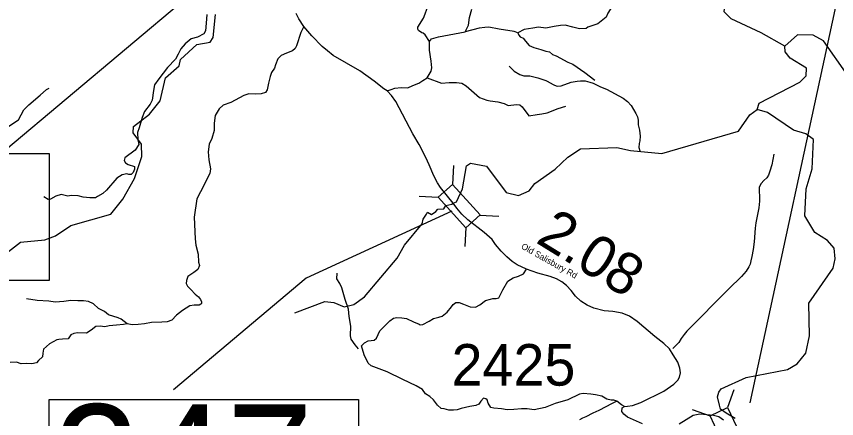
# Model space of a CAD drawing. Extents: x 1248089 to 1457196, y 820910 to 988753.
# Drawn here: x 1401339 to 1411193, y 850437 to 855276 of the extents above; entities that cross this region are included whole.
import ezdxf

# ---------------------------------------------------------------- set-up
doc = ezdxf.new("R2010")
doc.units = 0
for name, color, linetype in [('Exist Hydrographic Creek Single Shore', 7, 'Continuous'), ('Exist Hydrographic Misc Water Feature', 7, 'Continuous'), ('Exist Road Non-System Type 51', 7, 'Continuous'), ('Exist Road Secondary Structure Standard Bridge CELL', 7, 'Continuous'), ('Exist Road Secondary Structure Standard Bridge Number Label', 7, 'Continuous'), ('Exist Road Secondary Type 51 Attributed', 7, 'Continuous'), ('Exist Road Secondary Type 51 Label', 7, 'Continuous'), ('Prop GRAU CAT1 Cell', 7, 'Continuous'), ('Prop Lane Lines', 7, 'Continuous')]:
    doc.layers.add(name, color=color, linetype=linetype)

msp = doc.modelspace()

# ---------------------------------------------------------------- linework, layer by layer
at = {"layer": 'Exist Hydrographic Creek Single Shore'}
for points in [[(1410569.4, 854917.2), (1410288.4, 855080.4), (1409925.4, 855245.3), (1409843.4, 855332.4), (1409853.3, 855430.6), (1409922.3, 855537.5), (1409959.3, 855704.2), (1409927.4, 855813.2), (1409690.3, 856060.9), (1409561.3, 856253.9), (1409356.4, 856432.1), (1409191.3, 856537.1), (1409138, 856538.2)], [(1411329.4, 854567), (1411037.4, 854983.3), (1410913.4, 855051.4), (1410721.4, 855055.3), (1410569.4, 854917.2)], [(1410237.4, 854155.7), (1410263.3, 854230.7), (1410752.4, 854486.8), (1410828.4, 854560.7), (1410830.4, 854652.6), (1410633.4, 854774.8), (1410576.3, 854851.4), (1410569.4, 854917.2)], [(1409974.1, 850436.7), (1409864.5, 850502.3), (1409797.7, 850550), (1409786.4, 850599.4), (1409764, 850700.9), (1409778.3, 850757.2), (1409807.9, 850793.4), (1410107.4, 850931.3), (1410601.4, 851029.7), (1410719.4, 851096.3), (1410822.4, 851225.5), (1410867.4, 851434.7), (1410858.4, 851825.5), (1411150.4, 852246.4), (1411177.4, 852360.8), (1411163.4, 852485.8), (1411082.4, 852579.3), (1410933.3, 852674.3), (1410812.4, 852877), (1410827.3, 853201.7), (1410898.4, 853443.1), (1410914.4, 853794.1), (1410823.3, 853861.6), (1410674.4, 853907.3), (1410361.4, 854120.4), (1410237.4, 854155.7)], [(1404683.3, 851710.2), (1405044.2, 851844.1), (1405152.3, 851832.1), (1405276.3, 851780.4), (1405393.2, 851810.8), (1405520.3, 851900.2), (1405914.3, 852368.3), (1406000.3, 852524.1), (1406214.3, 852779.2), (1406226.3, 852837.4), (1406264.2, 852897.6), (1406278.8, 852921.7), (1406325.2, 852892.4), (1406376.3, 852926.9), (1406401.8, 852957.9), (1406475.8, 852961.3), (1406497.3, 853001.8), (1406571.2, 853016.4), (1406585.9, 853028.4), (1406625.4, 853046.5), (1406698.3, 853202.8), (1406746.3, 853477.5), (1406796.3, 853509.3), (1406987.3, 853472.7), (1407223.3, 853159.3), (1407372.3, 853120.2), (1407498.3, 853176.8), (1407567.3, 853267.3), (1407812.4, 853436.4), (1407965.3, 853584.3), (1408117.4, 853683), (1408551.4, 853697.2), (1408717.3, 853661), (1409093.3, 853627.2)]]:
    msp.add_lwpolyline(points, dxfattribs=at)
at = {"layer": 'Exist Hydrographic Misc Water Feature'}
for points in [[(1401246.3, 852449.1), (1401390.2, 852561.1), (1401682.2, 852588.1), (1401809.2, 852638), (1401995.2, 852759.1), (1402473.2, 852897.1), (1402618.3, 853078.1), (1402757.2, 853324.8), (1402846.3, 853592.1), (1402840.2, 853740), (1402743.3, 853876.6), (1402745.2, 853952.1), (1402940.2, 854099.1), (1403068.3, 854260.7), (1403132.2, 854535.1), (1403294.2, 854682.9), (1403312.3, 854758.1), (1403507.3, 854938), (1403666.3, 854967.6), (1403701.3, 855022.7), (1403732.2, 855297.8)], [(1407257.9, 854678.5), (1407320.6, 854618.9), (1407387.5, 854575.3), (1407435.2, 854562.1), (1407507.2, 854560.3), (1407602.7, 854537.9), (1407697.9, 854503.6), (1407767.1, 854469.8), (1407773, 854463.7), (1407804.6, 854446.9), (1407836.4, 854436.1), (1407884.5, 854438.9), (1408005.6, 854483.9), (1408077.9, 854498.1), (1408118, 854501), (1408174, 854499.7), (1408229.7, 854486.3), (1408269.4, 854471.3), (1408356.3, 854427.1), (1408427.8, 854401.3), (1408627.2, 854294.4), (1408680.3, 854253.1), (1408725.1, 854206), (1408782.8, 854108.6), (1408799.8, 854068.1), (1408810.9, 854027.9), (1408809.5, 853971.9), (1408823.9, 853907.6), (1408834.2, 853835.3), (1408828.8, 853779.5), (1408820.1, 853747.7), (1408818.9, 853699.8), (1408828.1, 853656.9)], [(1409093.3, 853627.2), (1410015.3, 853894.2), (1410152.4, 854091.8), (1410237.4, 854155.7)]]:
    msp.add_lwpolyline(points, dxfattribs=at)
at = {"layer": 'Exist Road Non-System Type 51'}
for points in [[(1406301.4, 854974.2), (1406249.8, 855055.4), (1406227, 855072.5), (1406210.9, 855079.4), (1406170.9, 855108), (1406160.6, 855121.8), (1406164, 855144.7), (1406230.4, 855255.8), (1406252.1, 855308.4), (1406270.4, 855363.4), (1406269.3, 855410.3), (1406294.5, 855451.5), (1406279.6, 855515), (1406257.8, 855600.9), (1406240.7, 855627.2), (1406225.8, 855687.9), (1406185.7, 855804.7), (1406161.8, 855854.5), (1406150.4, 855923.2)], [(1408500.9, 855401.5), (1408443.7, 855315.6), (1408424.6, 855267.9), (1408383.3, 855236.1), (1408326.1, 855188.3), (1408275.2, 855172.4), (1408205.2, 855147), (1408183, 855131.1)], [(1403626.6, 855300.8), (1403620.4, 855196.2), (1403611.2, 855103.8), (1403589.6, 855066.9), (1403515.8, 855026.9), (1403438.9, 855005.3), (1403365.1, 854946.8), (1403315.9, 854885.3), (1403282.1, 854823.7), (1403251.7, 854761.4), (1403153.3, 854662.9), (1403051.8, 854524.4), (1402999.5, 854453.6), (1402987.2, 854385.9), (1402968.7, 854268.9), (1402947.2, 854219.6), (1402879.5, 854130.4), (1402851.8, 854059.6), (1402814.9, 853936.5), (1402793.4, 853878), (1402799.5, 853791.8), (1402808.8, 853733.3), (1402765.7, 853668.7), (1402642.7, 853573.3), (1402633.4, 853543.9), (1402651.9, 853516.2), (1402682.6, 853494.7), (1402759.5, 853470), (1402756.5, 853439.3), (1402741.1, 853399.2), (1402716.5, 853374.6), (1402691.9, 853374.6)], [(1406730.5, 855091.3), (1406771.9, 855171.5), (1406781.5, 855263.8), (1406810, 855362.9)], [(1404792.8, 855153.3), (1404754.8, 855082.8), (1404703.5, 854922.7), (1404689.2, 854889.9), (1404654.3, 854861.2), (1404582.6, 854832.4), (1404521, 854805.8), (1404480, 854764.7), (1404451.3, 854692.9), (1404439, 854651.9), (1404404.2, 854602.6), (1404387.8, 854551.3), (1404367.3, 854473.3), (1404352.9, 854393.3), (1404330.3, 854362.5), (1404279.1, 854344), (1404207.3, 854342), (1404131.4, 854344), (1404069.9, 854325.6), (1403914.1, 854241.4), (1403822.8, 854207.9), (1403773.6, 854164.8), (1403726.4, 854084.8), (1403716.2, 853992.4), (1403716.2, 853902.2), (1403687.5, 853805.7), (1403654.7, 853740), (1403644.4, 853647.7), (1403650.6, 853551.3), (1403673.1, 853442.5), (1403662.9, 853385.7), (1403550.1, 853166.2), (1403505, 853080.7), (1403476.3, 852859.1), (1403486.6, 852598.5), (1403496.8, 852523.4), (1403521.4, 852414.7), (1403525.5, 852318.2), (1403537.8, 852277.2), (1403519.3, 852230), (1403470.1, 852193), (1403433.2, 852172.5), (1403400.4, 852147.9), (1403384, 852099.4), (1403377.9, 852064.5), (1403394.3, 852031.7), (1403435.3, 851990.7), (1403488.6, 851935.3), (1403525.5, 851900.4), (1403550.1, 851869.6), (1403564.5, 851842.9), (1403562.4, 851820.3), (1403554.2, 851814.2), (1403533.7, 851801.9), (1403476.3, 851801.9), (1403421, 851793.7), (1403332.8, 851738.3), (1403263.1, 851680.8), (1403205.6, 851623.4), (1403150.3, 851602.8), (1403086.7, 851596.7), (1402961.6, 851592.6), (1402877.6, 851576.2), (1402803.7, 851567.9), (1402732, 851565.9), (1402670.5, 851578.2), (1402596.6, 851631.6), (1402561.1, 851650.5), (1402444.2, 851685.4), (1402399.1, 851724.4), (1402325.3, 851763.4), (1402265.8, 851816.7), (1402204.3, 851845.4), (1402146.9, 851853.7), (1402077.2, 851855.7), (1401995.2, 851857.8), (1401909, 851847.5), (1401806.5, 851837.2), (1401728.6, 851849.6), (1401587.1, 851859.8), (1401460, 851878.3)], [(1407362.7, 855080.2), (1407318.7, 855093.4), (1407140.6, 855124.2), (1407014.5, 855147.5), (1406966.8, 855144.3), (1406899, 855135.8), (1406730.5, 855091.3)], [(1408183, 855131.1), (1408103.5, 855127.9), (1408024, 855147), (1407931.8, 855169.3), (1407877.7, 855166.1), (1407801.4, 855156.5), (1407699.7, 855134.3), (1407610.7, 855147), (1407543.9, 855134.3), (1407439, 855118.3), (1407362.7, 855080.2)], [(1406301.4, 854974.2), (1406326.8, 855006), (1406409.5, 855031.5), (1406730.5, 855091.3)], [(1407362.7, 855080.2), (1407374.9, 855048.9), (1407389.7, 855031.9), (1407426.8, 855016), (1407456.5, 854978.9), (1407501, 854928), (1407557.1, 854902.5), (1407640.9, 854877.1), (1407701.3, 854858), (1407743.7, 854848.4), (1407780.8, 854818.7), (1407823.2, 854800.7), (1407965.2, 854725.4), (1408025, 854700.5), (1408167, 854601.9), (1408288.9, 854510.7)], [(1406272.8, 854538.3), (1406323.6, 854617.9), (1406330, 854659.2), (1406323.6, 854735.6), (1406301.4, 854869.2), (1406301.4, 854926.5), (1406301.4, 854974.2)], [(1405792.6, 854379.2), (1405843.5, 854395.1), (1405884.9, 854414.2), (1405961.2, 854420.6), (1406043.8, 854417.4), (1406101.1, 854442.9), (1406174.2, 854471.5), (1406221.9, 854503.3), (1406272.8, 854538.3)], [(1406272.8, 854538.3), (1406444.5, 854471.5), (1406536.7, 854481), (1406625.7, 854481), (1406689.3, 854474.7), (1406743.3, 854439.7), (1406902.3, 854299.7), (1406991.3, 854267.9), (1407032.7, 854261.5), (1407121.7, 854248.8), (1407198, 854229.7), (1407245.7, 854204.2), (1407347.4, 854216.9), (1407385.6, 854210.6), (1407414.2, 854188.3), (1407493.7, 854080.1), (1407595.4, 854096), (1407652.7, 854102.4), (1407716.3, 854115.1), (1407846.6, 854169.2), (1407938.8, 854194.7)], [(1400823.8, 853271.6), (1400825.9, 853356.5), (1400862.9, 853445.7), (1400878.2, 853473.4), (1400985.9, 853528.9), (1401038.2, 853633.5), (1401099.7, 853778.2), (1401105.8, 853836.7), (1401158.1, 853892.1), (1401247.3, 853953.6), (1401364.2, 854033.6), (1401428.4, 854152.2), (1401486.9, 854210.7), (1401625.3, 854327.7), (1401699.1, 854395.4), (1401732.9, 854410.8)], [(1410437.9, 853617.3), (1410413.3, 853489.5), (1410389.8, 853414.1), (1410376.7, 853364.1), (1410356.1, 853332.5), (1410319.6, 853301.3), (1410286.9, 853265.9), (1410264, 853222.3), (1410263, 853170.3), (1410265.8, 853114.2), (1410268.6, 853054.1), (1410259.2, 852972.3), (1410232.8, 852852.7), (1410221.5, 852790.9), (1410214.4, 852727), (1410203.1, 852565.1), (1410191.2, 852471.3), (1410173.7, 852385.6), (1410162.7, 852335.8), (1410155.8, 852293.9), (1410139.2, 852264.2), (1410108.2, 852212.8), (1410048.8, 852148), (1409899.9, 851996.7), (1409393.6, 851488.1), (1409361, 851448.8), (1409325.9, 851399.4), (1409297, 851354), (1409227.5, 851281.4)], [(1402691.9, 853374.6), (1402667.3, 853380.8), (1402608.8, 853371.5), (1402544.2, 853331.5), (1402421.2, 853183.8), (1402378.1, 853143.8), (1402313.5, 853109.9), (1402288.9, 853094.5), (1402221.3, 853091.4), (1402141.3, 853100.7), (1402082.9, 853119.1), (1401996.7, 853122.2), (1401956.8, 853113), (1401876.8, 853134.5), (1401812.2, 853113), (1401750.7, 853079.1), (1401719.9, 853073), (1401670.7, 853106.8)], [(1405449.5, 851275.8), (1405408.6, 851323.6), (1405359.4, 851391.3), (1405353.3, 851434.4), (1405357.4, 851549.3), (1405338.9, 851664.2), (1405330.7, 851752.4), (1405289.7, 851869.4), (1405250.7, 852011), (1405224.1, 852064.4), (1405189.2, 852117.7), (1405193.5, 852188.9)], [(1405484.4, 851312.7), (1405521.1, 851350.4), (1405564.1, 851371), (1405637.9, 851381.2), (1405664.6, 851405.8), (1405705.6, 851494.1), (1405824.5, 851613.1), (1405869.7, 851643.9), (1405908.6, 851654.1), (1405970.1, 851648), (1406025.5, 851641.8), (1406111.6, 851602.8), (1406177.2, 851572), (1406191.6, 851565.9), (1406220.3, 851570), (1406298.2, 851609), (1406349.5, 851639.8), (1406415.1, 851656.2), (1406456.1, 851668.5), (1406515.6, 851717.7), (1406564.8, 851781.4), (1406588.1, 851809.7), (1406618.8, 851832.3), (1406659.9, 851832.3), (1406711.1, 851813.8), (1406791.1, 851783), (1406854.7, 851776.9), (1406905.9, 851807.6), (1406973.6, 851856.9), (1407033.1, 851873.3), (1407061.8, 851881.5), (1407104.8, 851881.5), (1407135.6, 851891.8), (1407152, 851920.5), (1407184.8, 851986.2), (1407242.2, 852088.8), (1407307.8, 852129.8), (1407371.4, 852150.3), (1407430.9, 852179.1), (1407469, 852235.6)], [(1402670.5, 851578.2), (1402626.7, 851568.4), (1402540.6, 851562.3), (1402452.4, 851554.1), (1402401.2, 851541.7), (1402343.8, 851547.9), (1402294.5, 851543.8), (1402237.1, 851502.8), (1402181.8, 851463.8), (1402075.1, 851467.9), (1402028, 851461.7), (1401995.2, 851443.3), (1401960.3, 851396.1), (1401892.6, 851391.9), (1401849.6, 851387.8), (1401825.5, 851386.5), (1401735.3, 851335.2), (1401665.6, 851271.5), (1401657.4, 851224.3), (1401651.2, 851179.2), (1401606.1, 851136.1), (1401581.5, 851107.4), (1401526.1, 851095.1), (1401464.6, 851101.2), (1401394.9, 851095.1), (1401339.5, 851117.6), (1401263.7, 851113.5)], [(1408239.4, 850730.4), (1408147.1, 850740.6), (1408106.1, 850730.4), (1407962.6, 850664.7), (1407810.8, 850617.5), (1407690.6, 850572.4), (1407561.4, 850543.7), (1407475.3, 850556), (1407405.6, 850553.9), (1407315.4, 850545.7), (1407235.4, 850541.6), (1407167.7, 850553.9), (1407075.4, 850562.1), (1407040.6, 850570.3), (1407005.7, 850621.6), (1406993.4, 850664.7), (1406979.1, 850677), (1406950.4, 850681.2), (1406917.5, 850648.3), (1406892.9, 850611.4), (1406860.1, 850592.9), (1406788.4, 850584.7), (1406683.8, 850560.1), (1406634.1, 850541.8), (1406589, 850537.7), (1406535.7, 850539.8), (1406480.3, 850556.2), (1406443.4, 850560.3), (1406398.3, 850599.3), (1406349.1, 850662.9), (1406306, 850703.9), (1406254.8, 850734.7), (1406219.9, 850788), (1406142, 850831.1), (1405982, 850907.1), (1405791.9, 850998.7), (1405601.2, 851072.6), (1405566.4, 851105.4), (1405517.2, 851206), (1405484.4, 851312.7)], [(1408551.4, 850648.5), (1408518.3, 850660.6), (1408485.4, 850658.6), (1408432.1, 850672.9), (1408370.6, 850705.8), (1408294.7, 850724.2), (1408239.4, 850730.4)], [(1408551.4, 850648.5), (1408496.1, 850619.8), (1408336.1, 850535.7), (1408266.4, 850500.8), (1408180.3, 850459.8), (1408139.3, 850443.3), (1408104.4, 850420.8)], [(1408646.2, 850582.2), (1408608.5, 850601.1), (1408551.4, 850648.5)]]:
    msp.add_lwpolyline(points, dxfattribs=at)
at = {"layer": 'Exist Road Secondary Structure Standard Bridge CELL'}
for p, q in [((1406589.4, 853481.8), (1406577.5, 853255.7)), ((1406179.3, 853112.7), (1406405.4, 853100.8)), ((1406908.4, 852886.5), (1407134.4, 852874.7)), ((1406740.2, 852735.1), (1406728.3, 852509.1)), ((1409959.1, 850782.6), (1409882.3, 850569.6)), ((1409459.8, 850547.9), (1409672.7, 850471.1))]:
    msp.add_line(p, q, dxfattribs=at)
for points in [[(1406577.5, 853255.7), (1406909.2, 852887.3), (1406737.1, 852732.3), (1406405.4, 853100.8)], [(1409882.3, 850569.6), (1410093.2, 850121), (1409883.6, 850022.5), (1409672.7, 850471.1)]]:
    msp.add_lwpolyline(points, close=True, dxfattribs=at)
at = {"layer": 'Exist Road Secondary Structure Standard Bridge Number Label'}
for p, q in [((1410153.2, 850626.5), (1412238, 860259.8)), ((1405675, 857433.3), (1401213.3, 853672.7))]:
    msp.add_line(p, q, dxfattribs=at)
for points in [[(1399155.4, 853626.1), (1401732, 853626.1), (1401732, 852096.9), (1399155.4, 852096.9)], [(1401731.6, 850665.8), (1405447.5, 850665.8), (1405447.5, 849129.3), (1401731.6, 849129.3)]]:
    msp.add_lwpolyline(points, close=True, dxfattribs=at)
msp.add_lwpolyline([(1406571.4, 852933.1), (1404820.5, 852126.8), (1403226.5, 850781.5)], dxfattribs=at)
at = {"layer": 'Exist Road Secondary Type 51 Attributed'}
for points in [[(1406585.9, 853028.4), (1406435.6, 853216.5), (1406399.5, 853272.5), (1406352.6, 853359.2), (1406298.4, 853491.1), (1406256.9, 853579.6), (1406177.5, 853733.2), (1406102.2, 853861.8), (1405898.2, 854253.8), (1405845.8, 854322.5), (1405792.6, 854379.2), (1405754.3, 854406.6), (1405636.9, 854498.8), (1405463.6, 854619.8), (1405144.1, 854807.7), (1405075.5, 854860.1), (1405013, 854914.8), (1404890.2, 855041.3), (1404792.8, 855153.3), (1404731.4, 855247.2), (1404700.7, 855310.5)], [(1408861, 850372.7), (1408682.3, 850454), (1408635.3, 850491.9), (1408613.7, 850524.4), (1408615.5, 850566), (1408646.2, 850582.2), (1408680.5, 850587.7), (1408740, 850593.1), (1408839.3, 850632.8), (1409116.8, 850769.2), (1409237.7, 850852.3), (1409286.5, 850901.1), (1409306.3, 850937.2), (1409319, 850989.6), (1409310, 851045.6), (1409284.7, 851114.2), (1409228.7, 851204.6), (1409187.2, 851276.8), (1409116.8, 851340.1), (1409011.1, 851423.9), (1408798, 851606.3), (1408704.2, 851667.8), (1408615.7, 851705.7), (1408503.8, 851725.6), (1408399.1, 851734.6), (1408276.3, 851765.3), (1408195.1, 851803.3), (1408120.2, 851849.5), (1408057, 851909.1), (1408004.6, 851979.6), (1407946.9, 852039.2), (1407890.9, 852082.6), (1407827.7, 852120.5), (1407750.6, 852145.2), (1407604.4, 852186.8), (1407469, 852235.6), (1407357.1, 852288), (1407293.9, 852325.9), (1407230.7, 852381.9), (1407163.9, 852452.4), (1407095.3, 852533.7), (1407053.8, 852591.5), (1406957.1, 852677.1), (1406762.1, 852828.9), (1406689.9, 852897.5), (1406632.2, 852969.8), (1406585.9, 853028.4)], [(1409832.3, 850417.6), (1409778.7, 850457), (1409714.3, 850474.9), (1409632.8, 850482.9), (1409551.5, 850491.9), (1409471.2, 850475.6), (1409299.7, 850370.9)]]:
    msp.add_lwpolyline(points, dxfattribs=at)

# ---------------------------------------------------------------- texts
at = {"layer": 'Exist Road Secondary Structure Standard Bridge Number Label'}
msp.add_text('247', height=1400, dxfattribs=at).set_placement((1401781.7, 849208.4))
at = {"layer": 'Exist Road Secondary Type 51 Label'}
msp.add_text('Old Salisbury Rd', height=75, rotation=330.61831, dxfattribs=at).set_placement((1407395.9, 852487.7))
at = {"layer": 'Prop GRAU CAT1 Cell'}
msp.add_text('2.08', height=500, rotation=328.30851, dxfattribs=at).set_placement((1407564.5, 852563.2))
at = {"layer": 'Prop Lane Lines'}
msp.add_text('2425', height=500, dxfattribs=at).set_placement((1406567.1, 850833.9))

doc.saveas('drawing.dxf')
